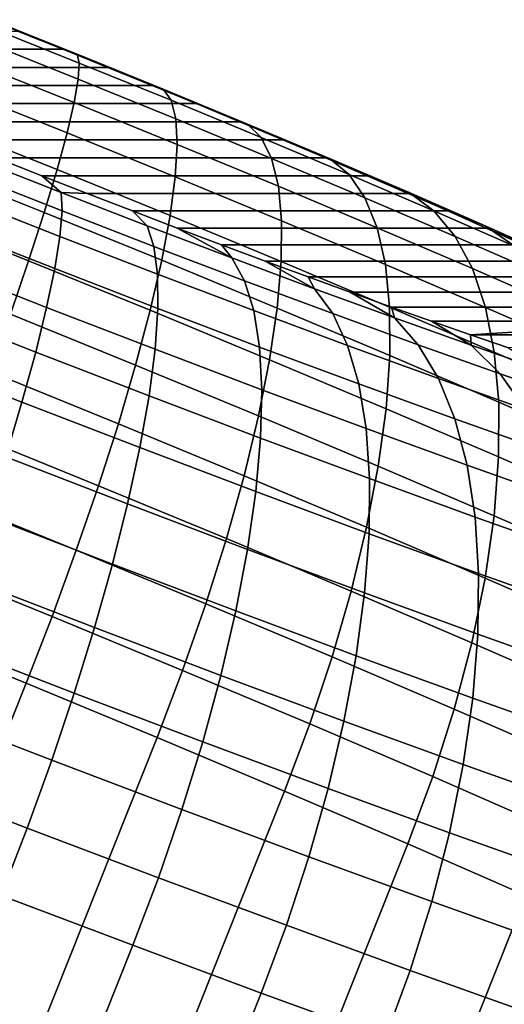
# Model space of a CAD drawing. Header units: metres. Extents: x -166 to 33, y -71 to 34.
# Tile 327 of 332: x 17.458 to 18.209, y 32.109 to 33.636. Entities that reach past the tile are written whole.
import ezdxf

# ---------------------------------------------------------------- set-up
doc = ezdxf.new("R2010")
doc.units = ezdxf.units.M
doc.layers.add('solid_12208131', color=7, linetype='CONTINUOUS')

msp = doc.modelspace()

# ---------------------------------------------------------------- linework, layer by layer
at = {"layer": 'solid_12208131'}
for points in [[(17.396082, 33.60463, 15.963721), (17.548424, 33.543701, 15.959232), (17.550011, 33.568771, 15.849827), (17.406656, 33.626106, 15.854051)], [(17.406656, 33.626106, 15.854051), (17.550011, 33.568771, 15.849827), (17.54681, 33.582355, 15.738444), (17.412674, 33.636005, 15.742397)], [(17.412674, 33.636005, 15.742397), (17.54681, 33.582355, 15.738444), (17.524355, 33.590233, 15.628995), (17.454147, 33.618362, 15.631756)], [(16.939102, 33.618366, 12.710851), (17.454147, 33.618362, 15.631756), (17.524355, 33.590233, 15.628995), (17.006021, 33.590237, 12.689432)], [(17.381086, 33.571842, 16.070026), (17.542068, 33.507458, 16.065283), (17.548424, 33.543701, 15.959232), (17.396082, 33.60463, 15.963721)], [(17.006021, 33.590237, 12.689432), (17.524355, 33.590233, 15.628995), (17.593939, 33.562088, 15.622483), (17.073639, 33.562092, 12.67175)], [(17.54681, 33.582355, 15.738444), (17.593939, 33.562088, 15.622483), (17.524355, 33.590233, 15.628995)], [(17.54681, 33.582355, 15.738444), (17.679766, 33.528275, 15.721585), (17.662821, 33.533962, 15.61224), (17.593939, 33.562088, 15.622483)], [(17.550011, 33.568771, 15.849827), (17.692102, 33.510971, 15.831808), (17.679766, 33.528275, 15.721585), (17.54681, 33.582355, 15.738444)], [(17.361858, 33.52816, 16.171629), (17.531027, 33.460503, 16.166643), (17.542068, 33.507458, 16.065283), (17.381086, 33.571842, 16.070026)], [(17.548424, 33.543701, 15.959232), (17.699423, 33.482277, 15.940084), (17.692102, 33.510971, 15.831808), (17.550011, 33.568771, 15.849827)], [(17.141876, 33.533962, 12.657817), (17.073639, 33.562092, 12.67175), (17.593939, 33.562088, 15.622483), (17.662821, 33.533962, 15.61224)], [(17.210756, 33.50584, 12.647573), (17.141876, 33.533962, 12.657817), (17.662821, 33.533962, 15.61224), (17.731056, 33.505836, 15.598306)], [(17.542068, 33.507458, 16.065283), (17.701632, 33.442551, 16.04505), (17.699423, 33.482277, 15.940084), (17.548424, 33.543701, 15.959232)], [(17.679766, 33.528275, 15.721585), (17.810469, 33.47419, 15.691955), (17.731056, 33.505836, 15.598306), (17.662821, 33.533962, 15.61224)], [(17.338638, 33.474133, 16.267244), (17.515436, 33.403419, 16.262033), (17.531027, 33.460503, 16.166643), (17.361858, 33.52816, 16.171629)], [(17.692102, 33.510971, 15.831808), (17.831789, 33.453171, 15.800141), (17.810469, 33.47419, 15.691955), (17.679766, 33.528275, 15.721585)], [(17.798674, 33.477692, 15.580625), (17.28034, 33.477695, 12.641062), (17.210756, 33.50584, 12.647573), (17.731056, 33.505836, 15.598306)], [(17.531027, 33.460503, 16.166643), (17.698704, 33.392292, 16.14538), (17.701632, 33.442551, 16.04505), (17.542068, 33.507458, 16.065283)], [(17.699423, 33.482277, 15.940084), (17.847864, 33.420853, 15.906432), (17.831789, 33.453171, 15.800141), (17.692102, 33.510971, 15.831808)], [(17.810469, 33.47419, 15.691955), (17.798674, 33.477692, 15.580625), (17.731056, 33.505836, 15.598306)], [(17.865595, 33.449562, 15.559205), (17.35055, 33.449566, 12.6383), (17.28034, 33.477695, 12.641062), (17.798674, 33.477692, 15.580625)], [(17.311722, 33.410439, 16.355671), (17.495493, 33.336937, 16.350256), (17.515436, 33.403419, 16.262033), (17.338638, 33.474133, 16.267244)], [(17.847864, 33.420853, 15.906432), (17.699423, 33.482277, 15.940084), (17.701632, 33.442551, 16.04505), (17.858494, 33.37764, 16.009489)], [(17.810469, 33.47419, 15.691955), (17.937868, 33.42054, 15.649792), (17.865595, 33.449562, 15.559205), (17.798674, 33.477692, 15.580625)], [(17.831789, 33.453171, 15.800141), (17.967943, 33.395836, 15.755081), (17.937868, 33.42054, 15.649792), (17.810469, 33.47419, 15.691955)], [(17.515436, 33.403419, 16.262033), (17.690676, 33.332134, 16.239813), (17.698704, 33.392292, 16.14538), (17.531027, 33.460503, 16.166643)], [(17.931515, 33.42157, 15.53408), (17.421087, 33.421574, 12.639363), (17.35055, 33.449566, 12.6383), (17.865595, 33.449562, 15.559205)], [(17.858494, 33.37764, 16.009489), (17.701632, 33.442551, 16.04505), (17.698704, 33.392292, 16.14538), (17.863543, 33.324081, 16.108011)], [(17.847864, 33.420853, 15.906432), (17.992554, 33.359924, 15.858547), (17.967943, 33.395836, 15.755081), (17.831789, 33.453171, 15.800141)], [(17.937868, 33.42054, 15.649792), (17.931515, 33.42157, 15.53408), (17.865595, 33.449562, 15.559205)], [(17.523205, 33.339428, 12.428834), (17.379744, 33.395836, 12.419231), (17.387491, 33.42054, 12.528458), (17.52173, 33.36776, 12.537443)], [(17.52173, 33.36776, 12.537443), (17.387491, 33.42054, 12.528458), (17.421087, 33.421574, 12.639363), (17.491692, 33.393826, 12.644266)], [(17.996183, 33.393822, 15.505324), (17.491692, 33.393826, 12.644266), (17.421087, 33.421574, 12.639363), (17.931515, 33.42157, 15.53408)], [(17.858494, 33.37764, 16.009489), (18.011391, 33.313255, 15.958888), (17.992554, 33.359924, 15.858547), (17.847864, 33.420853, 15.906432)], [(17.937868, 33.42054, 15.649792), (18.060936, 33.36776, 15.595436), (17.996183, 33.393822, 15.505324), (17.931515, 33.42157, 15.53408)], [(17.967943, 33.395836, 15.755081), (18.09947, 33.339428, 15.69699), (18.060936, 33.36776, 15.595436), (17.937868, 33.42054, 15.649792)], [(17.281445, 33.337883, 16.435793), (17.471451, 33.261887, 16.430195), (17.495493, 33.336937, 16.350256), (17.311722, 33.410439, 16.355671)], [(17.495493, 33.336937, 16.350256), (17.677649, 33.26284, 16.327156), (17.690676, 33.332134, 16.239813), (17.515436, 33.403419, 16.262033)], [(17.519938, 33.299976, 12.323792), (17.367481, 33.359924, 12.313587), (17.379744, 33.395836, 12.419231), (17.523205, 33.339428, 12.428834)], [(18.059437, 33.366386, 15.472994), (17.562189, 33.36639, 12.653012), (17.491692, 33.393826, 12.644266), (17.996183, 33.393822, 15.505324)], [(17.52173, 33.36776, 12.537443), (17.491692, 33.393826, 12.644266), (17.562189, 33.36639, 12.653012)], [(17.863543, 33.324081, 16.108011), (17.698704, 33.392292, 16.14538), (17.690676, 33.332134, 16.239813), (17.862947, 33.260849, 16.200758)], [(17.992554, 33.359924, 15.858547), (18.132326, 33.299976, 15.796815), (18.09947, 33.339428, 15.69699), (17.967943, 33.395836, 15.755081)], [(18.060936, 33.36776, 15.595436), (18.059437, 33.366386, 15.472994), (17.996183, 33.393822, 15.505324)], [(17.654987, 33.316269, 12.559294), (17.52173, 33.36776, 12.537443), (17.562189, 33.36639, 12.653012), (17.632284, 33.339382, 12.665586)], [(17.665623, 33.284401, 12.452188), (17.523205, 33.339428, 12.428834), (17.52173, 33.36776, 12.537443), (17.654987, 33.316269, 12.559294)], [(18.121004, 33.339378, 15.437204), (17.632284, 33.339382, 12.665586), (17.562189, 33.36639, 12.653012), (18.059437, 33.366386, 15.472994)], [(17.863543, 33.324081, 16.108011), (18.024214, 33.256424, 16.054836), (18.011391, 33.313255, 15.958888), (17.858494, 33.37764, 16.009489)], [(18.060936, 33.36776, 15.595436), (18.178684, 33.316269, 15.529325), (18.121004, 33.339378, 15.437204), (18.059437, 33.366386, 15.472994)], [(18.09947, 33.339428, 15.69699), (18.225309, 33.284401, 15.626336), (18.178684, 33.316269, 15.529325), (18.060936, 33.36776, 15.595436)], [(17.511967, 33.249912, 12.223639), (17.350864, 33.313255, 12.212856), (17.367481, 33.359924, 12.313587), (17.519938, 33.299976, 12.323792)], [(18.011391, 33.313255, 15.958888), (18.15909, 33.249912, 15.893654), (18.132326, 33.299976, 15.796815), (17.992554, 33.359924, 15.858547)], [(17.248192, 33.257378, 16.506603), (17.443611, 33.179218, 16.500843), (17.471451, 33.261887, 16.430195), (17.281445, 33.337883, 16.435793)], [(17.471451, 33.261887, 16.430195), (17.659784, 33.185276, 16.406313), (17.677649, 33.26284, 16.327156), (17.495493, 33.336937, 16.350256)], [(17.671282, 33.241501, 12.348609), (17.519938, 33.299976, 12.323792), (17.523205, 33.339428, 12.428834), (17.665623, 33.284401, 12.452188)], [(18.180677, 33.312889, 15.398091), (17.701738, 33.312893, 12.681931), (17.632284, 33.339382, 12.665586), (18.121004, 33.339378, 15.437204)], [(17.786194, 33.266487, 12.593836), (17.654987, 33.316269, 12.559294), (17.632284, 33.339382, 12.665586), (17.701738, 33.312893, 12.681931)], [(18.132326, 33.299976, 15.796815), (18.266054, 33.241501, 15.721732), (18.225309, 33.284401, 15.626336), (18.09947, 33.339428, 15.69699)], [(18.290163, 33.266487, 15.451992), (18.180677, 33.312889, 15.398091), (18.121004, 33.339378, 15.437204), (18.178684, 33.316269, 15.529325)], [(17.862947, 33.260849, 16.200758), (17.690676, 33.332134, 16.239813), (17.677649, 33.26284, 16.327156), (17.856716, 33.188744, 16.286562)], [(17.862947, 33.260849, 16.200758), (18.030865, 33.19014, 16.145185), (18.024214, 33.256424, 16.054836), (17.863543, 33.324081, 16.108011)], [(17.499395, 33.189857, 12.12964), (17.330099, 33.256424, 12.118307), (17.350864, 33.313255, 12.212856), (17.511967, 33.249912, 12.223639)], [(17.805845, 33.231197, 12.489102), (17.665623, 33.284401, 12.452188), (17.654987, 33.316269, 12.559294), (17.786194, 33.266487, 12.593836)], [(18.238325, 33.286983, 15.355742), (17.770395, 33.286983, 12.70201), (17.701738, 33.312893, 12.681931), (18.180677, 33.312889, 15.398091)], [(17.786194, 33.266487, 12.593836), (17.701738, 33.312893, 12.681931), (17.770395, 33.286983, 12.70201)], [(18.024214, 33.256424, 16.054836), (18.179426, 33.189857, 15.986285), (18.15909, 33.249912, 15.893654), (18.011391, 33.313255, 15.958888)], [(18.225309, 33.284401, 15.626336), (18.34445, 33.231197, 15.543688), (18.290163, 33.266487, 15.451992), (18.178684, 33.316269, 15.529325)], [(18.290163, 33.266487, 15.451992), (18.238325, 33.286983, 15.355742), (18.180677, 33.312889, 15.398091)], [(17.671896, 33.188118, 12.249865), (17.511967, 33.249912, 12.223639), (17.519938, 33.299976, 12.323792), (17.671282, 33.241501, 12.348609)], [(18.15909, 33.249912, 15.893654), (18.300404, 33.188118, 15.814312), (18.266054, 33.241501, 15.721732), (18.132326, 33.299976, 15.796815)], [(17.820295, 33.184963, 12.387838), (17.671282, 33.241501, 12.348609), (17.665623, 33.284401, 12.452188), (17.805845, 33.231197, 12.489102)], [(18.293781, 33.261726, 15.310287), (17.838055, 33.26173, 12.725757), (17.770395, 33.286983, 12.70201), (18.238325, 33.286983, 15.355742)], [(17.914291, 33.218815, 12.640789), (17.786194, 33.266487, 12.593836), (17.770395, 33.286983, 12.70201), (17.838055, 33.26173, 12.725757)], [(17.443611, 33.179218, 16.500843), (17.63731, 33.100426, 16.476282), (17.659784, 33.185276, 16.406313), (17.471451, 33.261887, 16.430195)], [(17.856716, 33.188744, 16.286562), (17.677649, 33.26284, 16.327156), (17.659784, 33.185276, 16.406313), (17.844927, 33.108665, 16.36434)], [(17.942745, 33.180244, 12.539283), (17.805845, 33.231197, 12.489102), (17.786194, 33.266487, 12.593836), (17.914291, 33.218815, 12.640789)], [(18.346931, 33.237179, 15.261828), (17.904573, 33.237183, 12.753114), (17.838055, 33.26173, 12.725757), (18.293781, 33.261726, 15.310287)], [(17.914291, 33.218815, 12.640789), (17.838055, 33.26173, 12.725757), (17.904573, 33.237183, 12.753114)], [(17.856716, 33.188744, 16.286562), (18.03126, 33.115242, 16.228798), (18.030865, 33.19014, 16.145185), (17.862947, 33.260849, 16.200758)], [(17.482378, 33.120571, 12.042974), (17.305447, 33.19014, 12.031132), (17.330099, 33.256424, 12.118307), (17.499395, 33.189857, 12.12964)], [(17.667456, 33.12492, 12.157197), (17.499395, 33.189857, 12.12964), (17.511967, 33.249912, 12.223639), (17.671896, 33.188118, 12.249865)], [(18.030865, 33.19014, 16.145185), (18.193075, 33.120571, 16.073544), (18.179426, 33.189857, 15.986285), (18.024214, 33.256424, 16.054836)], [(18.179426, 33.189857, 15.986285), (18.327925, 33.12492, 15.902909), (18.300404, 33.188118, 15.814312), (18.15909, 33.249912, 15.893654)], [(17.829361, 33.128372, 12.291319), (17.671896, 33.188118, 12.249865), (17.671282, 33.241501, 12.348609), (17.820295, 33.184963, 12.387838)], [(17.965776, 33.130817, 12.441165), (17.820295, 33.184963, 12.387838), (17.805845, 33.231197, 12.489102), (17.942745, 33.180244, 12.539283)], [(18.397686, 33.213379, 15.210447), (17.969841, 33.213383, 12.784037), (17.904573, 33.237183, 12.753114), (18.346931, 33.237179, 15.261828)], [(18.038248, 33.173634, 12.699777), (17.914291, 33.218815, 12.640789), (17.904573, 33.237183, 12.753114), (17.969841, 33.213383, 12.784037)], [(18.075222, 33.131958, 12.602324), (17.942745, 33.180244, 12.539283), (17.914291, 33.218815, 12.640789), (18.038248, 33.173634, 12.699777)], [(18.445894, 33.190399, 15.156286), (18.033665, 33.190399, 12.818442), (17.969841, 33.213383, 12.784037), (18.397686, 33.213379, 15.210447)], [(18.038248, 33.173634, 12.699777), (17.969841, 33.213383, 12.784037), (18.033665, 33.190399, 12.818442)], [(17.461132, 33.042927, 11.964739), (17.27722, 33.115242, 11.952429), (17.305447, 33.19014, 12.031132), (17.482378, 33.120571, 12.042974)], [(17.658018, 33.052708, 12.071776), (17.482378, 33.120571, 12.042974), (17.499395, 33.189857, 12.12964), (17.667456, 33.12492, 12.157197)], [(17.844927, 33.108665, 16.36434), (17.659784, 33.185276, 16.406313), (17.63731, 33.100426, 16.476282), (17.827728, 33.021629, 16.433113)], [(17.832928, 33.062138, 12.20076), (17.667456, 33.12492, 12.157197), (17.671896, 33.188118, 12.249865), (17.829361, 33.128372, 12.291319)], [(17.983095, 33.071156, 12.34767), (17.829361, 33.128372, 12.291319), (17.820295, 33.184963, 12.387838), (17.965776, 33.130817, 12.441165)], [(17.844927, 33.108665, 16.36434), (18.025391, 33.032673, 16.304617), (18.03126, 33.115242, 16.228798), (17.856716, 33.188744, 16.286562)], [(18.03126, 33.115242, 16.228798), (18.199869, 33.042927, 16.154327), (18.193075, 33.120571, 16.073544), (18.030865, 33.19014, 16.145185)], [(18.491423, 33.168301, 15.099499), (18.095869, 33.168301, 12.856234), (18.033665, 33.190399, 12.818442), (18.445894, 33.190399, 15.156286)], [(18.157066, 33.131306, 12.770323), (18.038248, 33.173634, 12.699777), (18.033665, 33.190399, 12.818442), (18.095869, 33.168301, 12.856234)], [(18.193075, 33.120571, 16.073544), (18.348272, 33.052708, 15.986406), (18.327925, 33.12492, 15.902909), (18.179426, 33.189857, 15.986285)], [(17.412325, 33.08997, 16.561314), (17.61051, 33.00935, 16.536182), (17.63731, 33.100426, 16.476282), (17.443611, 33.179218, 16.500843)], [(18.106558, 33.079502, 12.508158), (17.965776, 33.130817, 12.441165), (17.942745, 33.180244, 12.539283), (18.075222, 33.131958, 12.602324)], [(18.202206, 33.086723, 12.677719), (18.075222, 33.131958, 12.602324), (18.038248, 33.173634, 12.699777), (18.157066, 33.131306, 12.770323)], [(18.491423, 33.168301, 15.099499), (18.156324, 33.147133, 12.897337), (18.095869, 33.168301, 12.856234)], [(18.157066, 33.131306, 12.770323), (18.095869, 33.168301, 12.856234), (18.156324, 33.147133, 12.897337)], [(18.491423, 33.168301, 15.099499), (18.534174, 33.147129, 15.040196), (18.156324, 33.147133, 12.897337)], [(18.534174, 33.147129, 15.040196), (18.214815, 33.126965, 12.94161), (18.156324, 33.147133, 12.897337)], [(18.157066, 33.131306, 12.770323), (18.156324, 33.147133, 12.897337), (18.214815, 33.126965, 12.94161), (18.269791, 33.092175, 12.85186)], [(17.830952, 32.987091, 12.117303), (17.658018, 33.052708, 12.071776), (17.667456, 33.12492, 12.157197), (17.832928, 33.062138, 12.20076)], [(17.99448, 33.002014, 12.259976), (17.832928, 33.062138, 12.20076), (17.829361, 33.128372, 12.291319), (17.983095, 33.071156, 12.34767)], [(18.131861, 33.016933, 12.418463), (17.983095, 33.071156, 12.34767), (17.965776, 33.130817, 12.441165), (18.106558, 33.079502, 12.508158)], [(18.241503, 33.031433, 12.588279), (18.106558, 33.079502, 12.508158), (18.075222, 33.131958, 12.602324), (18.202206, 33.086723, 12.677719)], [(18.322678, 33.044903, 12.76486), (18.202206, 33.086723, 12.677719), (18.157066, 33.131306, 12.770323), (18.269791, 33.092175, 12.85186)], [(17.435923, 32.957905, 11.895917), (17.245773, 33.032673, 11.883189), (17.27722, 33.115242, 11.952429), (17.461132, 33.042927, 11.964739)], [(17.643702, 32.972385, 11.994677), (17.461132, 33.042927, 11.964739), (17.482378, 33.120571, 12.042974), (17.658018, 33.052708, 12.071776)], [(17.827728, 33.021629, 16.433113), (18.013332, 32.94347, 16.371689), (18.025391, 33.032673, 16.304617), (17.844927, 33.108665, 16.36434)], [(18.025391, 33.032673, 16.304617), (18.199718, 32.957905, 16.227621), (18.199869, 33.042927, 16.154327), (18.03126, 33.115242, 16.228798)], [(18.199869, 33.042927, 16.154327), (18.361189, 32.972385, 16.063753), (18.348272, 33.052708, 15.986406), (18.193075, 33.120571, 16.073544)], [(17.827728, 33.021629, 16.433113), (17.63731, 33.100426, 16.476282), (17.61051, 33.00935, 16.536182), (17.805336, 32.928734, 16.492016)], [(17.377985, 32.995266, 16.610844), (17.579718, 32.913204, 16.585262), (17.61051, 33.00935, 16.536182), (17.412325, 33.08997, 16.561314)], [(18.27446, 32.966133, 12.503128), (18.131861, 33.016933, 12.418463), (18.106558, 33.079502, 12.508158), (18.241503, 33.031433, 12.588279)], [(18.369526, 32.986992, 12.680882), (18.241503, 33.031433, 12.588279), (18.202206, 33.086723, 12.677719), (18.322678, 33.044903, 12.76486)], [(17.99979, 32.924255, 12.17919), (17.830952, 32.987091, 12.117303), (17.832928, 33.062138, 12.20076), (17.99448, 33.002014, 12.259976)], [(18.15081, 32.94503, 12.33437), (17.99448, 33.002014, 12.259976), (17.983095, 33.071156, 12.34767), (18.131861, 33.016933, 12.418463)], [(17.82346, 32.904182, 12.042), (17.643702, 32.972385, 11.994677), (17.658018, 33.052708, 12.071776), (17.830952, 32.987091, 12.117303)], [(17.624685, 32.884972, 11.92687), (17.435923, 32.957905, 11.895917), (17.461132, 33.042927, 11.964739), (17.643702, 32.972385, 11.994677)], [(18.013332, 32.94347, 16.371689), (18.192629, 32.866577, 16.2925), (18.199718, 32.957905, 16.227621), (18.025391, 33.032673, 16.304617)], [(18.199718, 32.957905, 16.227621), (18.366512, 32.884972, 16.133974), (18.361189, 32.972385, 16.063753), (18.199869, 33.042927, 16.154327)], [(17.805336, 32.928734, 16.492016), (17.995239, 32.848763, 16.429167), (18.013332, 32.94347, 16.371689), (17.827728, 33.021629, 16.433113)], [(18.300661, 32.891647, 12.423341), (18.15081, 32.94503, 12.33437), (18.131861, 33.016933, 12.418463), (18.27446, 32.966133, 12.503128)], [(17.805336, 32.928734, 16.492016), (17.61051, 33.00935, 16.536182), (17.579718, 32.913204, 16.585262), (17.778034, 32.831142, 16.540304)], [(18.16317, 32.864704, 12.256938), (17.99979, 32.924255, 12.17919), (17.99448, 33.002014, 12.259976), (18.15081, 32.94503, 12.33437)], [(17.341026, 32.896305, 16.648806), (17.545326, 32.813198, 16.6229), (17.579718, 32.913204, 16.585262), (17.377985, 32.995266, 16.610844)], [(17.998957, 32.838867, 12.106328), (17.82346, 32.904182, 12.042), (17.830952, 32.987091, 12.117303), (17.99979, 32.924255, 12.17919)], [(17.810541, 32.814453, 11.975799), (17.624685, 32.884972, 11.92687), (17.643702, 32.972385, 11.994677), (17.82346, 32.904182, 12.042)], [(17.601212, 32.791561, 11.869211), (17.40707, 32.866577, 11.837377), (17.435923, 32.957905, 11.895917), (17.624685, 32.884972, 11.92687)], [(18.192629, 32.866577, 16.2925), (18.364174, 32.791561, 16.196184), (18.366512, 32.884972, 16.133974), (18.199718, 32.957905, 16.227621)], [(17.995239, 32.848763, 16.429167), (18.178688, 32.770088, 16.348145), (18.192629, 32.866577, 16.2925), (18.013332, 32.94347, 16.371689)], [(18.319778, 32.808914, 12.349921), (18.16317, 32.864704, 12.256938), (18.15081, 32.94503, 12.33437), (18.300661, 32.891647, 12.423341)], [(17.778034, 32.831142, 16.540304), (17.971336, 32.749744, 16.47633), (17.995239, 32.848763, 16.429167), (17.805336, 32.928734, 16.492016)], [(18.168783, 32.776966, 12.187143), (17.998957, 32.838867, 12.106328), (17.99979, 32.924255, 12.17919), (18.16317, 32.864704, 12.256938)], [(17.778034, 32.831142, 16.540304), (17.579718, 32.913204, 16.585262), (17.545326, 32.813198, 16.6229), (17.746166, 32.730095, 16.57737)], [(17.301914, 32.794331, 16.674725), (17.507767, 32.71059, 16.648623), (17.545326, 32.813198, 16.6229), (17.341026, 32.896305, 16.648806)], [(17.991993, 32.746922, 12.042309), (17.810541, 32.814453, 11.975799), (17.82346, 32.904182, 12.042), (17.998957, 32.838867, 12.106328)], [(17.792362, 32.719036, 11.919535), (17.601212, 32.791561, 11.869211), (17.624685, 32.884972, 11.92687), (17.810541, 32.814453, 11.975799)], [(17.573574, 32.693336, 11.822428), (17.374939, 32.770088, 11.789855), (17.40707, 32.866577, 11.837377), (17.601212, 32.791561, 11.869211)], [(18.331572, 32.718975, 12.283795), (18.168783, 32.776966, 12.187143), (18.16317, 32.864704, 12.256938), (18.319778, 32.808914, 12.349921)], [(18.178688, 32.770088, 16.348145), (18.354204, 32.693336, 16.249599), (18.364174, 32.791561, 16.196184), (18.192629, 32.866577, 16.2925)], [(17.971336, 32.749744, 16.47633), (18.15807, 32.669659, 16.393856), (18.178688, 32.770088, 16.348145), (17.995239, 32.848763, 16.429167)], [(18.16758, 32.682922, 12.125866), (17.991993, 32.746922, 12.042309), (17.998957, 32.838867, 12.106328), (18.168783, 32.776966, 12.187143)], [(17.746166, 32.730095, 16.57737), (17.941929, 32.647655, 16.512581), (17.971336, 32.749744, 16.47633), (17.778034, 32.831142, 16.540304)], [(17.746166, 32.730095, 16.57737), (17.545326, 32.813198, 16.6229), (17.507767, 32.71059, 16.648623), (17.710133, 32.626854, 16.602745)], [(17.978985, 32.649582, 11.98794), (17.792362, 32.719036, 11.919535), (17.810541, 32.814453, 11.975799), (17.991993, 32.746922, 12.042309)], [(17.507767, 32.71059, 16.648623), (17.301914, 32.794331, 16.674725), (17.261181, 32.690727, 16.688267), (17.467552, 32.606781, 16.662098)], [(17.769152, 32.619133, 11.873916), (17.573574, 32.693336, 11.822428), (17.601212, 32.791561, 11.869211), (17.792362, 32.719036, 11.919535)], [(18.33589, 32.622963, 12.225796), (18.16758, 32.682922, 12.125866), (18.168783, 32.776966, 12.187143), (18.331572, 32.718975, 12.283795)], [(17.542122, 32.591534, 11.787107), (17.33993, 32.669659, 11.753952), (17.374939, 32.770088, 11.789855), (17.573574, 32.693336, 11.822428)], [(18.15807, 32.669659, 16.393856), (18.336729, 32.591534, 16.293547), (18.354204, 32.693336, 16.249599), (18.178688, 32.770088, 16.348145)], [(17.941929, 32.647655, 16.512581), (18.131037, 32.566551, 16.429058), (18.15807, 32.669659, 16.393856), (17.971336, 32.749744, 16.47633)], [(18.159575, 32.583755, 12.073877), (17.978985, 32.649582, 11.98794), (17.991993, 32.746922, 12.042309), (18.16758, 32.682922, 12.125866)], [(17.710133, 32.626854, 16.602745), (17.907381, 32.543793, 16.537466), (17.941929, 32.647655, 16.512581), (17.746166, 32.730095, 16.57737)], [(17.710133, 32.626854, 16.602745), (17.507767, 32.71059, 16.648623), (17.467552, 32.606781, 16.662098), (17.670429, 32.522831, 16.616106)], [(17.960094, 32.548069, 11.943905), (17.769152, 32.619133, 11.873916), (17.792362, 32.719036, 11.919535), (17.978985, 32.649582, 11.98794)], [(13.203112, 22.491707, 17.403814), (13.409483, 22.407759, 17.377645), (17.467552, 32.606781, 16.662098), (17.261181, 32.690727, 16.688267)], [(17.741201, 32.515999, 11.839517), (17.542122, 32.591534, 11.787107), (17.573574, 32.693336, 11.822428), (17.769152, 32.619133, 11.873916)], [(18.33268, 32.522091, 12.176655), (18.159575, 32.583755, 12.073877), (18.16758, 32.682922, 12.125866), (18.33589, 32.622963, 12.225796)], [(17.507252, 32.487434, 11.763696), (17.302486, 32.566551, 11.730119), (17.33993, 32.669659, 11.753952), (17.542122, 32.591534, 11.787107)], [(18.131037, 32.566551, 16.429058), (18.31197, 32.487434, 16.327473), (18.336729, 32.591534, 16.293547), (18.15807, 32.669659, 16.393856)], [(18.144867, 32.480717, 12.031833), (17.960094, 32.548069, 11.943905), (17.978985, 32.649582, 11.98794), (18.159575, 32.583755, 12.073877)], [(17.907381, 32.543793, 16.537466), (18.097927, 32.46207, 16.453308), (18.131037, 32.566551, 16.429058), (17.941929, 32.647655, 16.512581)], [(17.907381, 32.543793, 16.537466), (17.710133, 32.626854, 16.602745), (17.670429, 32.522831, 16.616106), (17.868176, 32.43956, 16.550661)], [(17.935564, 32.443665, 11.910759), (17.741201, 32.515999, 11.839517), (17.769152, 32.619133, 11.873916), (17.960094, 32.548069, 11.943905)], [(17.670429, 32.522831, 16.616106), (17.467552, 32.606781, 16.662098), (13.409483, 22.407759, 17.377645), (13.612358, 22.323809, 17.331652)], [(17.708864, 32.410938, 11.816772), (17.507252, 32.487434, 11.763696), (17.542122, 32.591534, 11.787107), (17.741201, 32.515999, 11.839517)], [(18.32198, 32.417625, 12.13699), (18.144867, 32.480717, 12.031833), (18.159575, 32.583755, 12.073877), (18.33268, 32.522091, 12.176655)], [(17.469402, 32.382351, 11.752488), (17.263081, 32.46207, 11.718656), (17.302486, 32.566551, 11.730119), (17.507252, 32.487434, 11.763696)], [(18.097927, 32.46207, 16.453308), (18.280235, 32.382351, 16.35095), (18.31197, 32.487434, 16.327473), (18.131037, 32.566551, 16.429058)], [(18.097927, 32.46207, 16.453308), (17.907381, 32.543793, 16.537466), (17.868176, 32.43956, 16.550661), (18.059202, 32.357632, 16.466291)], [(18.123644, 32.375107, 12.000261), (17.935564, 32.443665, 11.910759), (17.960094, 32.548069, 11.943905), (18.144867, 32.480717, 12.031833)], [(13.612358, 22.323809, 17.331652), (13.810105, 22.240536, 17.266209), (17.868176, 32.43956, 16.550661), (17.670429, 32.522831, 16.616106)], [(17.905699, 32.337685, 11.888921), (17.708864, 32.410938, 11.816772), (17.741201, 32.515999, 11.839517), (17.935564, 32.443665, 11.910759)], [(17.672546, 32.305275, 11.805967), (17.469402, 32.382351, 11.752488), (17.507252, 32.487434, 11.763696), (17.708864, 32.410938, 11.816772)], [(18.303928, 32.310886, 12.107302), (18.123644, 32.375107, 12.000261), (18.144867, 32.480717, 12.031833), (18.32198, 32.417625, 12.13699)], [(17.263081, 32.46207, 11.718656), (17.469402, 32.382351, 11.752488), (17.429092, 32.277714, 11.753617), (17.22225, 32.357632, 11.7197)], [(18.280235, 32.382351, 16.35095), (18.097927, 32.46207, 16.453308), (18.059202, 32.357632, 16.466291), (18.24197, 32.277714, 16.363674)], [(13.810105, 22.240536, 17.266209), (14.001132, 22.158609, 17.181839), (18.059202, 32.357632, 16.466291), (17.868176, 32.43956, 16.550661)], [(18.096172, 32.268253, 11.979562), (17.905699, 32.337685, 11.888921), (17.935564, 32.443665, 11.910759), (18.123644, 32.375107, 12.000261)], [(17.870878, 32.231461, 11.878665), (17.672546, 32.305275, 11.805967), (17.708864, 32.410938, 11.816772), (17.905699, 32.337685, 11.888921)], [(17.469402, 32.382351, 11.752488), (17.672546, 32.305275, 11.805967), (17.63275, 32.200439, 11.807233), (17.429092, 32.277714, 11.753617)], [(18.278751, 32.203213, 12.087964), (18.096172, 32.268253, 11.979562), (18.123644, 32.375107, 12.000261), (18.303928, 32.310886, 12.107302)], [(14.001132, 22.158609, 17.181839), (14.1839, 22.07869, 17.079222), (18.24197, 32.277714, 16.363674), (18.059202, 32.357632, 16.466291)], [(18.062799, 32.161507, 11.969995), (17.870878, 32.231461, 11.878665), (17.905699, 32.337685, 11.888921), (18.096172, 32.268253, 11.979562)], [(17.672546, 32.305275, 11.805967), (17.870878, 32.231461, 11.878665), (17.831579, 32.126442, 11.880114), (17.63275, 32.200439, 11.807233)], [(13.574678, 22.001419, 12.52278), (13.371022, 22.07869, 12.469165), (17.429092, 32.277714, 11.753617), (17.63275, 32.200439, 11.807233)], [(14.1839, 22.07869, 17.079222), (14.356936, 22.001419, 16.959187), (18.415007, 32.200439, 16.243639), (18.24197, 32.277714, 16.363674)], [(18.246765, 32.09597, 12.079221), (18.062799, 32.161507, 11.969995), (18.096172, 32.268253, 11.979562), (18.278751, 32.203213, 12.087964)], [(17.870878, 32.231461, 11.878665), (18.062799, 32.161507, 11.969995), (18.023985, 32.056309, 11.971673), (17.831579, 32.126442, 11.880114)], [(13.77351, 21.92742, 12.595661), (13.574678, 22.001419, 12.52278), (17.63275, 32.200439, 11.807233), (17.831579, 32.126442, 11.880114)], [(14.356936, 22.001419, 16.959187), (14.51885, 21.92742, 16.822697), (18.57692, 32.126442, 16.107149), (18.415007, 32.200439, 16.243639)], [(18.062799, 32.161507, 11.969995), (18.246765, 32.09597, 12.079221), (18.208414, 31.99061, 12.081175), (18.023985, 32.056309, 11.971673)], [(13.965915, 21.857286, 12.687221), (13.77351, 21.92742, 12.595661), (17.831579, 32.126442, 11.880114), (18.023985, 32.056309, 11.971673)], [(14.51885, 21.92742, 16.822697), (14.668337, 21.857286, 16.670851), (18.726406, 32.056309, 15.955304), (18.57692, 32.126442, 16.107149)]]:
    msp.add_3dface(points, dxfattribs=at)

doc.saveas('drawing.dxf')
